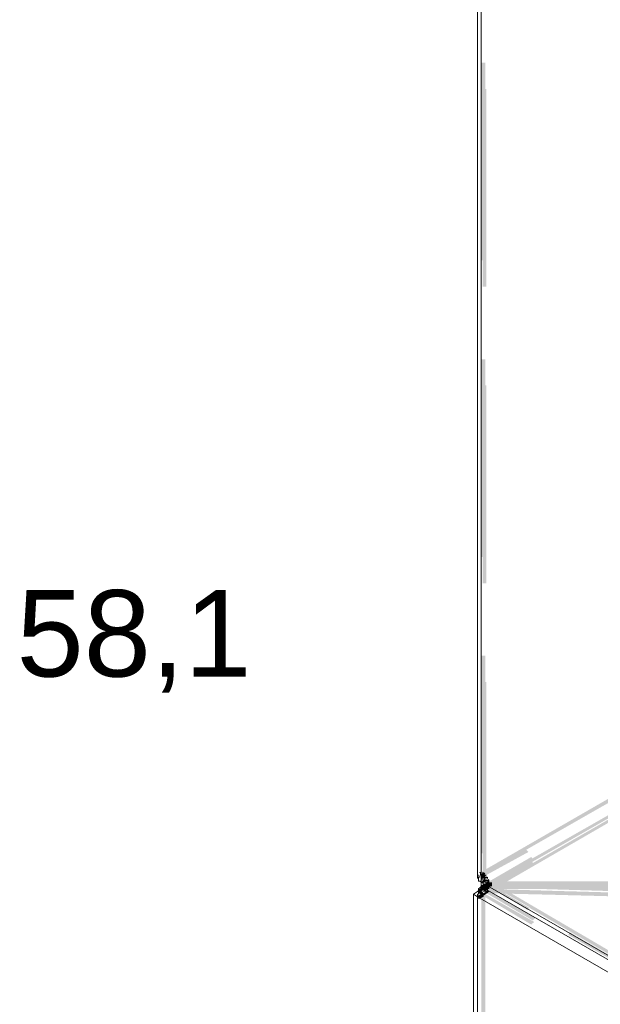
# Model space of a CAD drawing. Header units: millimetres. Extents: x -91 to 1961, y -1152 to 358.
# Tile 252 of 656: x 179 to 197, y 118 to 150. Entities that reach past the tile are written whole.
import ezdxf

# ---------------------------------------------------------------- set-up
doc = ezdxf.new("R2010")
doc.units = ezdxf.units.MM
doc.header["$MEASUREMENT"] = 0
doc.layers.get('0').update_dxf_attribs({"linetype": 'CONTINUOUS'})
doc.styles.add('Arial$001', font='arial.ttf', dxfattribs={"height": 3.656614})

msp = doc.modelspace()

# ---------------------------------------------------------------- hatches: boundary and pattern name
at = {"true_color": 0xaaaaaa}
h = msp.add_hatch(color=253, dxfattribs=at)
h.paths.add_polyline_path([(193.705, 122.278), (193.838, 122.278), (193.838, 122.146), (193.705, 122.146)])
h.paths.add_polyline_path([(256.823, 179.92), (256.955, 179.92), (256.955, 179.787), (256.823, 179.787)])
h = msp.add_hatch(color=253, dxfattribs=at)
h.paths.add_polyline_path([(273.302, 170.39), (273.417, 170.39), (273.417, 170.258), (273.302, 170.258)])
h.paths.add_polyline_path([(199.512, 165.559), (199.645, 165.559), (199.645, 165.443), (199.512, 165.443)])
h.paths.add_polyline_path([(193.804, 122.311), (197.941, 122.311), (197.941, 122.195), (193.804, 122.195)])
h = msp.add_hatch(color=253, dxfattribs=at)
h.paths.add_polyline_path([(193.672, 167.677), (193.672, 161.323), (193.54, 161.323), (193.54, 167.677)])
h.paths.add_polyline_path([(193.672, 158.147), (193.672, 151.794), (193.54, 151.794), (193.54, 158.147)])
h.paths.add_polyline_path([(193.672, 148.617), (193.672, 142.264), (193.54, 142.264), (193.54, 148.617)])
h.paths.add_polyline_path([(193.672, 139.087), (193.672, 132.734), (193.54, 132.734), (193.54, 139.087)])
h.paths.add_polyline_path([(193.672, 129.558), (193.672, 123.205), (193.54, 123.205), (193.54, 129.558)])
h = msp.add_hatch(color=253, dxfattribs=at)
h.paths.add_polyline_path([(193.589, 122.361), (193.589, 128.714), (193.705, 128.714), (193.705, 122.361)])
h.paths.add_polyline_path([(193.589, 131.89), (193.589, 138.244), (193.705, 138.244), (193.705, 131.89)])
h.paths.add_polyline_path([(193.589, 141.42), (193.589, 147.773), (193.705, 147.773), (193.705, 141.42)])
h.paths.add_polyline_path([(193.589, 150.95), (193.589, 157.303), (193.705, 157.303), (193.705, 150.95)])
h.paths.add_polyline_path([(193.589, 160.48), (193.589, 166.833), (193.705, 166.833), (193.705, 160.48)])
h = msp.add_hatch(color=253, dxfattribs=at)
h.paths.add_polyline_path([(193.54, 122.609), (199.049, 125.785), (199.099, 125.67), (193.589, 122.526)])
h.paths.add_polyline_path([(201.795, 127.357), (207.305, 130.534), (207.355, 130.451), (201.845, 127.274)])
h.paths.add_polyline_path([(210.068, 132.106), (215.561, 135.282), (215.61, 135.199), (210.101, 132.023)])
h.paths.add_polyline_path([(218.324, 136.887), (223.783, 140.064), (223.866, 139.981), (218.357, 136.804)])
h.paths.add_polyline_path([(226.53, 141.635), (232.039, 144.812), (232.122, 144.729), (226.629, 141.553)])
h.paths.add_polyline_path([(234.802, 146.417), (236.192, 147.227), (236.242, 147.145), (234.885, 146.334)])
h = msp.add_hatch(color=253, dxfattribs=at)
h.paths.add_polyline_path([(236.324, 147.095), (230.815, 143.918), (230.765, 144.001), (236.275, 147.178)])
h.paths.add_polyline_path([(228.068, 142.314), (222.559, 139.137), (222.509, 139.22), (228.019, 142.396)])
h.paths.add_polyline_path([(219.796, 137.565), (214.303, 134.389), (214.254, 134.471), (219.763, 137.648)])
h.paths.add_polyline_path([(211.54, 132.784), (206.031, 129.607), (205.998, 129.69), (211.507, 132.867)])
h.paths.add_polyline_path([(203.334, 128.036), (197.825, 124.859), (197.742, 124.942), (203.235, 128.118)])
h.paths.add_polyline_path([(195.062, 123.254), (193.672, 122.493), (193.622, 122.576), (194.979, 123.337)])
h = msp.add_hatch(color=253, dxfattribs=at)
h.paths.add_polyline_path([(236.324, 146.797), (230.815, 143.588), (230.765, 143.67), (236.275, 146.88)])
h.paths.add_polyline_path([(228.068, 142.016), (222.559, 138.839), (222.509, 138.922), (228.019, 142.099)])
h.paths.add_polyline_path([(219.846, 137.234), (214.336, 134.058), (214.254, 134.141), (219.763, 137.317)])
h.paths.add_polyline_path([(211.59, 132.486), (206.081, 129.26), (206.031, 129.392), (211.54, 132.569)])
h.paths.add_polyline_path([(203.334, 127.705), (197.825, 124.528), (197.775, 124.611), (203.285, 127.787)])
h.paths.add_polyline_path([(195.062, 122.907), (193.622, 122.113), (193.589, 122.195), (195.029, 122.989)])
h = msp.add_hatch(color=253, dxfattribs=at)
h.paths.add_polyline_path([(193.755, 122.311), (193.804, 122.311), (193.804, 122.195), (193.755, 122.195)])
h.paths.add_polyline_path([(236.407, 146.88), (236.539, 146.88), (236.539, 146.764), (236.407, 146.764)])
h = msp.add_hatch(color=253, dxfattribs=at)
h.paths.add_polyline_path([(236.49, 146.847), (230.98, 143.67), (230.947, 143.753), (236.44, 146.93)])
h.paths.add_polyline_path([(228.234, 142.049), (222.725, 138.872), (222.675, 138.972), (228.184, 142.148)])
h.paths.add_polyline_path([(219.978, 137.317), (214.469, 134.141), (214.419, 134.223), (219.928, 137.4)])
h.paths.add_polyline_path([(211.706, 132.519), (206.213, 129.343), (206.163, 129.442), (211.673, 132.618)])
h.paths.add_polyline_path([(203.5, 127.787), (197.99, 124.611), (197.907, 124.694), (203.417, 127.87)])
h.paths.add_polyline_path([(195.244, 122.989), (193.838, 122.228), (193.804, 122.311), (195.145, 123.089)])
h = msp.add_hatch(color=253, dxfattribs=at)
h.paths.add_polyline_path([(236.44, 146.632), (230.947, 143.406), (230.898, 143.538), (236.407, 146.714)])
h.paths.add_polyline_path([(228.184, 141.85), (222.675, 138.674), (222.642, 138.757), (228.151, 141.933)])
h.paths.add_polyline_path([(219.928, 137.052), (214.469, 133.876), (214.386, 133.959), (219.895, 137.135)])
h.paths.add_polyline_path([(211.706, 132.321), (206.213, 129.144), (206.163, 129.227), (211.623, 132.403)])
h.paths.add_polyline_path([(203.45, 127.523), (197.941, 124.346), (197.907, 124.429), (203.417, 127.605)])
h.paths.add_polyline_path([(195.194, 122.791), (193.705, 121.931), (193.672, 122.03), (195.145, 122.874)])
h = msp.add_hatch(color=253, dxfattribs=at)
h.paths.add_polyline_path([(193.755, 122.228), (199.264, 125.372), (199.297, 125.289), (193.804, 122.146)])
h.paths.add_polyline_path([(202.011, 126.977), (207.52, 130.153), (207.57, 130.071), (202.06, 126.894)])
h.paths.add_polyline_path([(210.266, 131.725), (215.776, 134.902), (215.825, 134.819), (210.316, 131.642)])
h.paths.add_polyline_path([(218.539, 136.506), (224.032, 139.683), (224.081, 139.6), (218.572, 136.424)])
h.paths.add_polyline_path([(226.794, 141.255), (232.304, 144.431), (232.337, 144.349), (226.828, 141.172)])
h.paths.add_polyline_path([(235.001, 146.003), (236.357, 146.797), (236.407, 146.714), (235.1, 145.904)])
h = msp.add_hatch(color=253, dxfattribs=at)
h.paths.add_polyline_path([(193.755, 122.063), (199.264, 125.24), (199.297, 125.157), (193.804, 121.98)])
h.paths.add_polyline_path([(202.011, 126.811), (207.52, 129.988), (207.57, 129.905), (202.06, 126.729)])
h.paths.add_polyline_path([(210.266, 131.593), (215.743, 134.769), (215.825, 134.687), (210.316, 131.51)])
h.paths.add_polyline_path([(218.489, 136.341), (223.998, 139.518), (224.032, 139.435), (218.572, 136.258)])
h.paths.add_polyline_path([(226.745, 141.122), (232.254, 144.299), (232.304, 144.216), (226.794, 141.04)])
h.paths.add_polyline_path([(235.001, 145.871), (236.357, 146.665), (236.407, 146.582), (235.05, 145.788)])
h = msp.add_hatch(color=253, dxfattribs=at)
h.paths.add_polyline_path([(236.49, 146.714), (230.98, 143.538), (230.947, 143.621), (236.44, 146.797)])
h.paths.add_polyline_path([(228.234, 141.933), (222.725, 138.757), (222.675, 138.839), (228.184, 142.016)])
h.paths.add_polyline_path([(219.978, 137.185), (214.469, 134.008), (214.419, 134.091), (219.928, 137.267)])
h.paths.add_polyline_path([(211.706, 132.403), (206.213, 129.227), (206.163, 129.309), (211.673, 132.486)])
h.paths.add_polyline_path([(203.5, 127.655), (197.99, 124.478), (197.907, 124.561), (203.417, 127.738)])
h.paths.add_polyline_path([(195.244, 122.874), (193.838, 122.113), (193.804, 122.195), (195.145, 122.956)])
h = msp.add_hatch(color=253, dxfattribs=at)
h.paths.add_polyline_path([(236.407, 97.626), (236.539, 97.626), (236.539, 97.577), (236.407, 97.577)])
h.paths.add_polyline_path([(236.655, 146.251), (236.837, 146.251), (236.837, 146.119), (236.655, 146.119)])
h.paths.add_polyline_path([(237.896, 144.845), (238.012, 144.845), (238.012, 144.729), (237.896, 144.729)])
h.paths.add_polyline_path([(236.787, 101.647), (236.92, 101.647), (236.92, 100.373), (236.787, 100.373)])
h.paths.add_polyline_path([(193.755, 122.195), (193.804, 122.195), (193.804, 122.063), (193.755, 122.063)])
h = msp.add_hatch(color=253, dxfattribs=at)
h.paths.add_polyline_path([(221.07, 138.194), (221.202, 138.194), (221.202, 136.97), (221.07, 136.97)])
h.paths.add_polyline_path([(193.705, 122.195), (193.838, 122.195), (193.838, 122.03), (193.705, 122.03)])
h = msp.add_hatch(color=253, dxfattribs=at)
h.paths.add_polyline_path([(193.54, 122.493), (193.507, 122.493), (193.589, 122.576), (193.589, 122.526), (193.457, 122.526), (193.457, 122.576), (193.507, 122.609), (193.54, 122.609)])
h.paths.add_polyline_path([(193.507, 122.443), (193.457, 122.443), (193.457, 122.576), (193.507, 122.576)])
h.paths.add_polyline_path([(193.54, 122.526), (193.54, 122.493), (193.424, 122.493), (193.424, 122.526)])
h.paths.add_polyline_path([(193.507, 122.443), (193.457, 122.41), (193.424, 122.443), (193.457, 122.493)])
h = msp.add_hatch(color=253, dxfattribs=at)
h.paths.add_polyline_path([(193.622, 122.576), (193.622, 122.526), (193.507, 122.526), (193.507, 122.576)])
h.paths.add_polyline_path([(193.622, 122.526), (193.622, 122.493), (193.507, 122.493), (193.507, 122.526)])
h.paths.add_polyline_path([(193.622, 122.493), (193.622, 122.443), (193.589, 122.443), (193.622, 122.41), (193.589, 122.361), (193.54, 122.41), (193.507, 122.443), (193.507, 122.493)])
h.paths.add_polyline_path([(193.672, 122.41), (193.672, 122.361), (193.672, 122.311), (193.589, 122.361), (193.622, 122.361), (193.705, 122.311), (193.705, 122.278), (193.622, 122.311), (193.672, 122.311), (193.755, 122.278), (193.755, 122.228), (193.622, 122.228), (193.622, 122.278), (193.672, 122.195), (193.622, 122.195), (193.589, 122.278), (193.589, 122.311), (193.622, 122.228), (193.589, 122.228), (193.54, 122.311), (193.54, 122.361), (193.54, 122.41)])
h.paths.add_polyline_path([(193.705, 122.228), (193.755, 122.195), (193.705, 122.146), (193.672, 122.195)])
h.paths.add_polyline_path([(193.755, 122.195), (193.804, 122.146), (193.755, 122.113), (193.705, 122.146)])
for points in [[(193.589, 122.609), (193.672, 122.576), (193.622, 122.443), (193.54, 122.493)], [(193.804, 122.146), (193.457, 121.931), (193.424, 122.03), (193.755, 122.228)], [(193.672, 122.311), (193.589, 122.228), (193.54, 122.278), (193.622, 122.361)], [(193.589, 122.195), (193.589, 122.03), (193.705, 122.03), (193.705, 122.195)], [(198.42, 121.98), (193.622, 122.113), (193.672, 122.228), (198.453, 122.113)], [(193.705, 122.278), (193.705, 122.146), (193.838, 122.146), (193.838, 122.278)], [(193.755, 122.311), (193.755, 122.195), (193.804, 122.195), (193.804, 122.311)], [(193.755, 122.278), (193.755, 122.228), (193.887, 122.228), (193.887, 122.278)], [(193.804, 122.228), (198.288, 122.113), (198.238, 121.98), (193.755, 122.113)], [(193.755, 122.228), (193.755, 122.146), (193.887, 122.146), (193.887, 122.228)], [(193.755, 122.195), (193.755, 122.063), (193.804, 122.063), (193.804, 122.195)], [(193.804, 122.311), (193.804, 122.195), (197.941, 122.195), (197.941, 122.311)], [(193.804, 122.195), (193.804, 122.063), (197.941, 122.063), (197.941, 122.195)], [(193.804, 122.195), (193.804, 122.063), (197.941, 122.063), (197.941, 122.195)], [(193.424, 121.848), (193.589, 121.931), (193.622, 121.815), (193.457, 121.732)], [(193.589, 121.848), (193.457, 121.931), (193.507, 122.03), (193.622, 121.931)], [(193.589, 121.897), (193.755, 122.03), (193.804, 121.98), (193.622, 121.848)], [(193.672, 122.063), (198.453, 121.931), (198.42, 121.815), (193.622, 121.931)], [(198.238, 121.815), (193.755, 121.931), (193.804, 122.063), (198.288, 121.931)]]:
    msp.add_hatch(color=253, dxfattribs=at).paths.add_polyline_path(points)
h = msp.add_hatch(color=253, dxfattribs=at)
h.paths.add_polyline_path([(193.705, 122.526), (193.705, 122.493), (193.589, 122.493), (193.589, 122.526)])
h.paths.add_polyline_path([(193.622, 122.41), (193.589, 122.41), (193.589, 122.526), (193.622, 122.526)])
h.paths.add_polyline_path([(193.672, 122.493), (193.672, 122.443), (193.54, 122.443), (193.54, 122.493)])
h = msp.add_hatch(color=253, dxfattribs=at)
h.paths.add_polyline_path([(193.705, 122.526), (193.705, 122.493), (193.589, 122.493), (193.589, 122.526)])
h.paths.add_polyline_path([(193.705, 122.493), (193.705, 122.443), (193.589, 122.443), (193.589, 122.493)])
h.paths.add_polyline_path([(193.622, 122.493), (193.672, 122.493), (193.755, 122.443), (193.755, 122.41), (193.622, 122.41), (193.622, 122.443), (193.672, 122.361), (193.622, 122.361)])
h.paths.add_polyline_path([(193.755, 122.41), (193.755, 122.361), (193.622, 122.361), (193.622, 122.41)])
h.paths.add_polyline_path([(193.672, 122.41), (193.705, 122.41), (193.804, 122.361), (193.804, 122.311), (193.672, 122.311), (193.672, 122.361), (193.705, 122.278), (193.672, 122.278)])
h.paths.add_polyline_path([(193.755, 122.311), (193.804, 122.278), (193.755, 122.228), (193.705, 122.278)])
h = msp.add_hatch(color=253, dxfattribs=at)
h.paths.add_polyline_path([(193.672, 122.443), (193.672, 122.41), (193.54, 122.41), (193.54, 122.443)])
h.paths.add_polyline_path([(193.672, 122.41), (193.672, 122.361), (193.54, 122.361), (193.54, 122.41)])
h.paths.add_polyline_path([(193.589, 122.41), (193.622, 122.41), (193.622, 122.278), (193.589, 122.278)])
h = msp.add_hatch(color=253, dxfattribs=at)
h.paths.add_polyline_path([(193.54, 122.146), (193.54, 122.195), (193.672, 122.195), (193.672, 122.146)])
h.paths.add_polyline_path([(193.589, 122.228), (193.622, 122.228), (193.622, 122.113), (193.589, 122.113)])
h.paths.add_polyline_path([(193.622, 122.228), (193.672, 122.228), (193.672, 122.113), (193.622, 122.113)])
h.paths.add_polyline_path([(193.672, 122.228), (193.705, 122.228), (193.705, 122.113), (193.672, 122.113)])
h.paths.add_polyline_path([(193.705, 122.228), (193.755, 122.228), (193.755, 122.113), (193.705, 122.113)])
h = msp.add_hatch(color=253, dxfattribs=at)
h.paths.add_polyline_path([(193.705, 122.361), (193.705, 122.311), (193.589, 122.311), (193.589, 122.361)])
h.paths.add_polyline_path([(193.705, 122.311), (193.705, 122.278), (193.622, 122.311), (193.672, 122.311), (193.672, 122.195), (193.622, 122.195), (193.589, 122.278), (193.589, 122.311)])
h.paths.add_polyline_path([(193.755, 122.278), (193.755, 122.228), (193.622, 122.228), (193.622, 122.278)])
h = msp.add_hatch(color=253, dxfattribs=at)
h.paths.add_polyline_path([(193.705, 122.195), (193.705, 122.146), (193.589, 122.146), (193.589, 122.195)])
h.paths.add_polyline_path([(193.622, 122.063), (193.589, 122.063), (193.589, 122.195), (193.622, 122.195)])
h = msp.add_hatch(color=253, dxfattribs=at)
h.paths.add_polyline_path([(193.589, 122.146), (193.622, 122.146), (193.622, 122.03), (193.589, 122.03)])
h.paths.add_polyline_path([(193.622, 122.146), (193.672, 122.146), (193.672, 122.03), (193.622, 122.03)])
h.paths.add_polyline_path([(193.672, 122.146), (193.705, 122.146), (193.705, 122.03), (193.672, 122.03)])
h.paths.add_polyline_path([(193.705, 122.146), (193.755, 122.146), (193.755, 122.03), (193.705, 122.03)])
h.paths.add_polyline_path([(193.705, 122.113), (193.705, 122.146), (193.838, 122.146), (193.838, 122.113)])
h = msp.add_hatch(color=253, dxfattribs=at)
h.paths.add_polyline_path([(193.672, 122.41), (199.181, 119.184), (199.132, 119.101), (193.622, 122.311)])
h.paths.add_polyline_path([(201.928, 117.612), (207.437, 114.436), (207.388, 114.353), (201.895, 117.53)])
h.paths.add_polyline_path([(210.184, 112.831), (215.693, 109.654), (215.61, 109.572), (210.101, 112.748)])
h.paths.add_polyline_path([(218.406, 108.083), (223.916, 104.906), (223.866, 104.823), (218.357, 108)])
h.paths.add_polyline_path([(226.662, 103.301), (232.172, 100.125), (232.122, 100.042), (226.629, 103.219)])
h.paths.add_polyline_path([(234.918, 98.553), (236.324, 97.759), (236.275, 97.676), (234.885, 98.47)])
h = msp.add_hatch(color=253, dxfattribs=at)
h.paths.add_polyline_path([(193.672, 122.278), (193.705, 122.278), (193.705, 122.146), (193.672, 122.146)])
h.paths.add_polyline_path([(193.705, 122.278), (193.755, 122.278), (193.755, 122.146), (193.705, 122.146)])
h.paths.add_polyline_path([(193.705, 122.228), (193.705, 122.278), (193.838, 122.278), (193.838, 122.228)])
h = msp.add_hatch(color=253, dxfattribs=at)
h.paths.add_polyline_path([(236.324, 97.577), (230.815, 100.72), (230.864, 100.853), (236.357, 97.676)])
h.paths.add_polyline_path([(228.068, 102.325), (222.559, 105.502), (222.592, 105.584), (228.102, 102.408)])
h.paths.add_polyline_path([(219.796, 107.073), (214.303, 110.25), (214.336, 110.333), (219.846, 107.156)])
h.paths.add_polyline_path([(211.54, 111.855), (206.031, 115.031), (206.081, 115.114), (211.59, 111.938)])
h.paths.add_polyline_path([(203.285, 116.603), (197.775, 119.78), (197.858, 119.862), (203.367, 116.686)])
h.paths.add_polyline_path([(195.029, 121.385), (193.672, 122.195), (193.705, 122.278), (195.111, 121.467)])
h = msp.add_hatch(color=253, dxfattribs=at)
h.paths.add_polyline_path([(193.672, 121.897), (193.622, 121.897), (193.622, 122.03), (193.672, 122.03)])
h.paths.add_polyline_path([(193.705, 121.98), (193.705, 121.931), (193.589, 121.931), (193.589, 121.98)])
h.paths.add_polyline_path([(193.622, 121.848), (193.589, 121.848), (193.589, 121.98), (193.622, 121.98)])
h.paths.add_polyline_path([(193.672, 121.931), (193.672, 121.897), (193.54, 121.897), (193.54, 121.931)])
h = msp.add_hatch(color=253, dxfattribs=at)
h.paths.add_polyline_path([(193.705, 122.03), (193.705, 121.98), (193.622, 121.897), (193.589, 121.897), (193.589, 122.03), (193.622, 122.03), (193.589, 121.98), (193.589, 122.03)])
h.paths.add_polyline_path([(193.672, 121.98), (193.672, 121.931), (193.54, 121.931), (193.54, 121.98)])
h.paths.add_polyline_path([(193.672, 121.931), (193.672, 121.897), (193.54, 121.897), (193.54, 121.931)])
h = msp.add_hatch(color=253, dxfattribs=at)
h.paths.add_polyline_path([(193.672, 121.897), (193.672, 115.544), (193.54, 115.544), (193.54, 121.897)])
h.paths.add_polyline_path([(193.672, 112.368), (193.672, 110.118), (193.54, 110.118), (193.54, 112.368)])
h = msp.add_hatch(color=253, dxfattribs=at)
h.paths.add_polyline_path([(236.44, 97.114), (230.947, 100.257), (230.98, 100.373), (236.49, 97.196)])
h.paths.add_polyline_path([(228.184, 101.862), (222.675, 105.038), (222.725, 105.121), (228.234, 101.945)])
h.paths.add_polyline_path([(219.928, 106.61), (214.419, 109.787), (214.469, 109.869), (219.978, 106.693)])
h.paths.add_polyline_path([(211.673, 111.392), (206.163, 114.568), (206.246, 114.651), (211.706, 111.474)])
h.paths.add_polyline_path([(203.417, 116.14), (197.907, 119.317), (197.99, 119.399), (203.5, 116.223)])
h.paths.add_polyline_path([(195.145, 120.921), (193.589, 121.848), (193.622, 121.931), (195.244, 121.004)])
h = msp.add_hatch(color=253, dxfattribs=at)
h.paths.add_polyline_path([(236.49, 97.246), (230.98, 100.373), (231.03, 100.505), (236.539, 97.329)])
h.paths.add_polyline_path([(228.234, 101.994), (222.725, 105.171), (222.774, 105.254), (228.267, 102.077)])
h.paths.add_polyline_path([(219.978, 106.726), (214.469, 109.903), (214.502, 110.002), (220.011, 106.825)])
h.paths.add_polyline_path([(211.706, 111.524), (206.213, 114.701), (206.296, 114.783), (211.755, 111.607)])
h.paths.add_polyline_path([(203.45, 116.256), (197.941, 119.432), (198.04, 119.532), (203.533, 116.355)])
h.paths.add_polyline_path([(195.194, 121.054), (193.622, 121.98), (193.672, 122.063), (195.277, 121.136)])
h = msp.add_hatch(color=253, dxfattribs=at)
h.paths.add_polyline_path([(193.755, 121.931), (193.705, 121.931), (193.705, 122.063), (193.755, 122.063)])
h.paths.add_polyline_path([(193.755, 121.98), (193.705, 121.931), (193.672, 121.98), (193.705, 122.03)])
h = msp.add_hatch(color=253, dxfattribs=at)
h.paths.add_polyline_path([(234.835, 98.354), (229.326, 101.531), (229.375, 101.614), (234.885, 98.437)])
h.paths.add_polyline_path([(226.579, 103.086), (221.07, 106.263), (221.12, 106.345), (226.629, 103.169)])
h.paths.add_polyline_path([(218.324, 107.884), (212.814, 111.061), (212.864, 111.143), (218.357, 107.967)])
h.paths.add_polyline_path([(210.068, 112.616), (204.558, 115.792), (204.641, 115.875), (210.151, 112.699)])
h.paths.add_polyline_path([(201.845, 117.414), (196.336, 120.59), (196.385, 120.673), (201.895, 117.497)])

# ---------------------------------------------------------------- linework, layer by layer
at = {"color": 7, "linetype": 'Continuous', "lineweight": 20}
for points in [[(193.424, 167.677), (193.424, 122.443), (193.424, 122.443)], [(193.424, 122.443), (193.424, 122.41), (193.424, 122.41)], [(193.424, 122.41), (193.457, 122.41), (193.457, 122.41)], [(193.457, 122.41), (193.457, 122.361), (193.457, 122.361)], [(193.457, 122.361), (193.457, 122.311), (193.457, 122.311)], [(193.457, 122.311), (193.507, 122.311), (193.507, 122.311)], [(193.507, 122.311), (193.54, 122.278), (193.54, 122.278)], [(193.507, 122.113), (193.54, 122.146), (193.54, 122.146)], [(193.54, 122.278), (193.54, 122.228), (193.54, 122.228)], [(193.54, 122.228), (193.54, 122.195), (193.54, 122.195)], [(193.54, 122.195), (193.54, 122.146), (193.54, 122.146)], [(193.54, 122.146), (193.589, 122.146), (193.589, 122.146)], [(193.589, 122.146), (193.54, 122.146), (193.54, 122.146)], [(193.589, 122.146), (193.54, 122.113), (193.54, 122.113)], [(193.54, 122.146), (193.589, 122.146), (193.589, 122.146)], [(193.589, 122.146), (193.589, 122.113), (193.589, 122.113)], [(193.424, 121.98), (193.292, 121.897), (193.292, 121.897)], [(193.292, 121.897), (193.292, 110.118), (193.292, 110.118)], [(193.292, 121.897), (193.424, 121.815), (193.424, 121.815)], [(193.457, 121.98), (193.424, 121.98), (193.424, 121.98)], [(193.424, 121.98), (193.457, 121.98), (193.457, 121.98)], [(193.457, 121.897), (193.424, 121.897), (193.424, 121.897)], [(193.424, 121.897), (193.424, 121.848), (193.424, 121.848)], [(193.424, 121.848), (193.424, 121.815), (193.424, 121.815)], [(193.457, 122.063), (193.507, 122.113), (193.507, 122.113)], [(193.457, 122.03), (193.457, 122.063), (193.457, 122.063)], [(193.457, 121.98), (193.457, 122.03), (193.457, 122.03)], [(193.507, 122.03), (193.457, 121.98), (193.457, 121.98)], [(193.457, 121.98), (193.457, 121.931), (193.457, 121.931)], [(193.457, 121.931), (193.457, 121.897), (193.457, 121.897)], [(193.54, 122.063), (193.507, 122.063), (193.507, 122.063)], [(193.507, 122.063), (193.507, 122.03), (193.507, 122.03)], [(193.54, 122.113), (193.54, 122.063), (193.54, 122.063)], [(236.275, 97.494), (193.589, 122.113), (193.589, 122.113)], [(193.424, 110.035), (193.424, 121.815), (193.424, 121.815)], [(193.424, 110.035), (193.424, 121.815), (193.424, 121.815)]]:
    msp.add_lwpolyline(points, dxfattribs=at)
at = {"color": 7, "linetype": 'Continuous', "lineweight": 5}
for points in [[(193.54, 122.278), (193.54, 167.561), (193.54, 167.561)], [(236.192, 97.676), (193.54, 122.278), (193.54, 122.278)], [(193.424, 121.815), (236.275, 97.08), (236.275, 97.08)]]:
    msp.add_lwpolyline(points, dxfattribs=at)

# ---------------------------------------------------------------- texts
at = {"color": 7, "style": 'Arial$001'}
msp.add_text('58,1', height=2.7785, dxfattribs=at).set_placement((178.616, 128.889))

doc.saveas('drawing.dxf')
